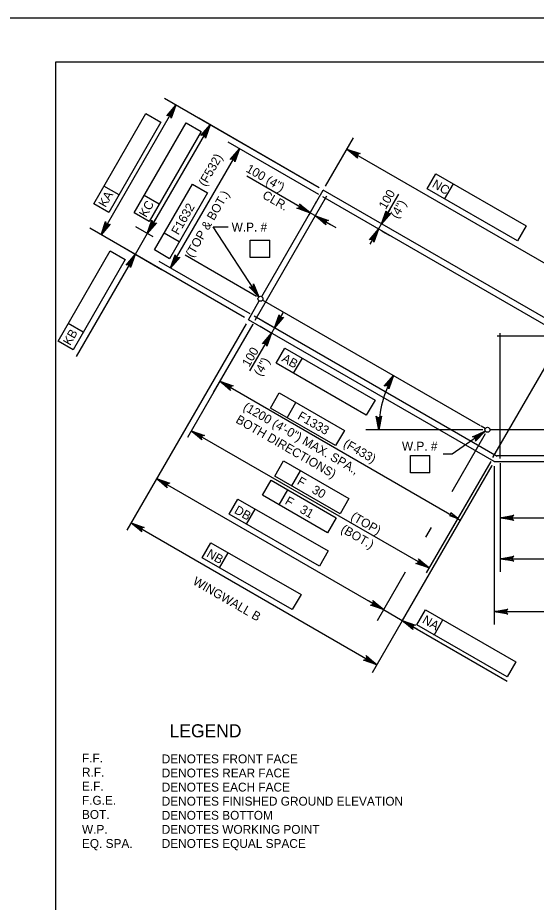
# Model space of a CAD drawing. Extents: x 638340 to 640241, y 295465 to 298435.
# Drawn here: x 639303.6 to 639479.4, y 298135.5 to 298435.5 of the extents above; entities that cross this region are included whole.
import ezdxf

# ---------------------------------------------------------------- set-up
doc = ezdxf.new("R2010")
doc.units = 0
for name, color, linetype in [('10', 7, 'Continuous'), ('2', 7, 'Continuous'), ('4', 7, 'Continuous'), ('6', 7, 'Continuous'), ('PLT-BNDY', 7, 'Continuous')]:
    doc.layers.add(name, color=color, linetype=linetype)

msp = doc.modelspace()

# ---------------------------------------------------------------- linework, layer by layer
at = {"layer": '10'}
for p, q in [((639386.29, 298340.86), (639407.14, 298376.98)), ((639489.31, 298329.53), (639407.14, 298376.98)), ((639381.77, 298333.02), (639385.44, 298339.39)), ((639460.45, 298297.06), (639386.61, 298339.7)), ((639465.06, 298284.93), (639381.77, 298333.02)), ((639462.08, 298296.12), (639460.68, 298296.94)), ((639506.87, 298295.7), (639463.67, 298295.7)), ((639465.06, 298284.93), (639684.74, 298284.93))]:
    msp.add_line(p, q, dxfattribs=at)
at = {"layer": '2'}
for p, q in [((639316.46, 297856.46), (639316.46, 298420.46)), ((639316.46, 298420.46), (640102.46, 298420.46))]:
    msp.add_line(p, q, dxfattribs=at)
at = {"layer": '4'}
for p, q in [((639405.81, 298377.75), (639353.36, 298408.03)), ((639331.82, 298361.86), (639357.2, 298405.81)), ((639329.38, 298372.39), (639347.03, 298402.96)), ((639347.03, 298402.96), (639352.15, 298400.01)), ((639405.81, 298377.75), (639364.94, 298401.34)), ((639352.15, 298400.01), (639334.5, 298369.44)), ((639343.02, 298369.26), (639360.67, 298399.83)), ((639368.78, 298399.13), (639347.5, 298362.28)), ((639360.67, 298399.83), (639365.78, 298396.88)), ((639365.78, 298396.88), (639348.13, 298366.3)), ((639407.91, 298378.31), (639417.41, 298394.76)), ((639405.67, 298375.46), (639374.9, 298393.22)), ((639355.41, 298350.61), (639378.74, 298391.01)), ((639415.2, 298390.92), (639497.37, 298343.48)), ((639402.71, 298369.29), (639381.25, 298381.68)), ((639442.38, 298377.37), (639445.32, 298382.49)), ((639445.32, 298382.49), (639475.93, 298364.9)), ((639337.92, 298375.37), (639332.81, 298378.32)), ((639349.95, 298356.69), (639362.84, 298379.02)), ((639362.84, 298379.02), (639367.96, 298376.07)), ((639472.99, 298359.78), (639442.38, 298377.37)), ((639448.31, 298373.96), (639451.26, 298379.08)), ((639351.55, 298372.23), (639346.44, 298375.18)), ((639367.96, 298376.07), (639355.07, 298353.74)), ((639426.95, 298365.54), (639432.77, 298375.62)), ((639334.5, 298369.44), (639329.38, 298372.39)), ((639400.15, 298370.77), (639397.59, 298372.25)), ((639402.34, 298368.66), (639404.92, 298373.13)), ((639404.12, 298367.64), (639406.7, 298372.11)), ((639428.43, 298368.09), (639429.91, 298370.65)), ((639348.13, 298366.3), (639343.02, 298369.26)), ((639411.57, 298364.17), (639402.71, 298369.29)), ((639404.49, 298368.27), (639409.6, 298365.32)), ((639348.98, 298364.83), (639350.46, 298367.39)), ((639369.85, 298364.52), (639374.92, 298364.52)), ((639385.35, 298340.8), (639369.85, 298364.52)), ((639425.93, 298363.76), (639426.95, 298365.54)), ((639475.93, 298364.9), (639472.99, 298359.78)), ((639380.43, 298333.79), (639327.98, 298364.08)), ((639347.5, 298362.28), (639343.4, 298355.17)), ((639349.46, 298361.14), (639343.67, 298364.49)), ((639358.36, 298359.45), (639353.25, 298362.4)), ((639425.93, 298363.76), (639422.98, 298358.65)), ((639427.05, 298363.11), (639429.76, 298361.55)), ((639382.42, 298360.02), (639389.02, 298360.02)), ((639382.42, 298354.12), (639382.42, 298360.02)), ((639389.02, 298354.12), (639389.02, 298360.02)), ((639317.27, 298325.82), (639334.92, 298356.39)), ((639334.92, 298356.39), (639340.03, 298353.44)), ((639352.37, 298350), (639339.57, 298357.39)), ((639355.07, 298353.74), (639349.95, 298356.69)), ((639340.03, 298353.44), (639322.38, 298322.87)), ((639343.4, 298355.17), (639323.4, 298320.52)), ((639341.93, 298352.61), (639340.45, 298350.06)), ((639382.35, 298335.06), (639351.57, 298352.82)), ((639384.54, 298340.9), (639360.31, 298354.88)), ((639389.02, 298354.12), (639382.42, 298354.12)), ((639390.63, 298330.27), (639393.59, 298335.39)), ((639325.8, 298328.79), (639320.69, 298331.75)), ((639381, 298331.69), (639340.55, 298261.63)), ((639383.29, 298331.55), (639361.08, 298293.09)), ((639383.29, 298331.55), (639369.88, 298308.33)), ((639390.2, 298330.52), (639386.8, 298332.48)), ((639389.17, 298328.75), (639385.77, 298330.71)), ((639390.63, 298330.27), (639389.61, 298328.5)), ((639322.38, 298322.87), (639317.27, 298325.82)), ((639389.61, 298328.5), (639382.19, 298315.65)), ((639388.13, 298325.94), (639386.66, 298323.38)), ((639391.19, 298318.32), (639394.15, 298323.43)), ((639394.15, 298323.43), (639424.71, 298305.75)), ((639397.12, 298314.89), (639400.08, 298320)), ((639421.75, 298300.64), (639391.19, 298318.32)), ((639372.09, 298312.16), (639453.61, 298265.1)), ((639389.24, 298303.1), (639392.2, 298308.22)), ((639392.2, 298308.22), (639414.31, 298295.45)), ((639394.95, 298299.81), (639397.91, 298304.92)), ((639424.71, 298305.75), (639421.75, 298300.64)), ((639411.36, 298290.34), (639389.24, 298303.1)), ((639461.28, 298295.7), (639421.55, 298295.7)), ((639362.41, 298295.4), (639443.04, 298248.85)), ((639414.31, 298295.45), (639411.36, 298290.34)), ((639462.05, 298294.37), (639450.7, 298274.71)), ((639462.09, 298295.25), (639450.81, 298287.39)), ((639436.73, 298287.04), (639443.32, 298287.04)), ((639436.73, 298281.13), (639436.73, 298287.04)), ((639443.32, 298281.13), (639443.32, 298287.04)), ((639450.81, 298287.39), (639447.85, 298287.39)), ((639390.78, 298280.02), (639393.73, 298285.13)), ((639393.73, 298285.13), (639415.85, 298272.36)), ((639464.29, 298283.6), (639423.72, 298213.34)), ((639464.29, 298283.6), (639433.95, 298231.06)), ((639463.92, 298285), (639442.07, 298247.17)), ((639463.92, 298285), (639450.51, 298261.77)), ((639467.11, 298284.42), (639467.11, 298247.56)), ((639467.11, 298284.42), (639467.11, 298261.44)), ((639396.49, 298276.72), (639399.44, 298281.83)), ((639443.32, 298281.13), (639436.73, 298281.13)), ((639465.06, 298283.4), (639465.06, 298229.63)), ((639350.66, 298279.14), (639427.61, 298234.72)), ((639386.51, 298273.54), (639389.47, 298278.65)), ((639389.47, 298278.65), (639411.58, 298265.88)), ((639412.89, 298267.25), (639390.78, 298280.02)), ((639392.22, 298270.24), (639395.18, 298275.36)), ((639375.23, 298267.09), (639378.17, 298272.22)), ((639378.17, 298272.22), (639408.79, 298254.63)), ((639408.63, 298260.77), (639386.51, 298273.54)), ((639415.85, 298272.36), (639412.89, 298267.25)), ((639381.17, 298263.68), (639384.11, 298268.8)), ((639405.84, 298249.51), (639375.23, 298267.09)), ((639411.58, 298265.88), (639408.63, 298260.77)), ((639467.11, 298265.87), (639682.69, 298265.87)), ((639342.01, 298264.15), (639425.3, 298216.06)), ((639443.68, 298262.56), (639441.8, 298259.29)), ((639366.06, 298252.31), (639369, 298257.43)), ((639369, 298257.43), (639399.61, 298239.84)), ((639371.99, 298248.9), (639374.94, 298254.02)), ((639408.79, 298254.63), (639405.84, 298249.51)), ((639396.67, 298234.72), (639366.06, 298252.31)), ((639467.11, 298251.99), (639682.69, 298251.99)), ((639434.93, 298247.4), (639425.4, 298230.88)), ((639399.61, 298239.84), (639396.67, 298234.72)), ((639425.05, 298236.19), (639422.5, 298237.67)), ((639427.61, 298234.72), (639433.95, 298231.06)), ((639438.85, 298229.53), (639441.79, 298234.65)), ((639441.79, 298234.65), (639472.4, 298217.07)), ((639465.06, 298234.06), (639684.74, 298234.06)), ((639433.96, 298231.07), (639469.54, 298210.43)), ((639436.51, 298229.58), (639439.07, 298228.1)), ((639469.46, 298211.95), (639438.85, 298229.53)), ((639444.78, 298226.12), (639447.72, 298231.24)), ((639472.4, 298217.07), (639469.46, 298211.95))]:
    msp.add_line(p, q, dxfattribs=at)
for points in [[(639357.2, 298405.81), (639355.62, 298401.34), (639355.58, 298401.78), (639355.41, 298402.09), (639355.16, 298402.29), (639354.87, 298402.4), (639354.5, 298402.4), (639354.11, 298402.21), (639357.2, 298405.81), (639354.5, 298402.4), (639354.87, 298402.4), (639357.2, 298405.81), (639355.16, 298402.29), (639355.41, 298402.09), (639357.2, 298405.81), (639355.58, 298401.78)], [(639368.78, 298399.13), (639367.21, 298394.65), (639367.17, 298395.09), (639366.99, 298395.4), (639366.75, 298395.61), (639366.45, 298395.72), (639366.09, 298395.71), (639365.69, 298395.53), (639368.78, 298399.13), (639366.09, 298395.71), (639366.45, 298395.72), (639368.78, 298399.13), (639366.75, 298395.61), (639366.99, 298395.4), (639368.78, 298399.13), (639367.17, 298395.09)], [(639378.74, 298391.01), (639377.16, 298386.54), (639377.13, 298386.97), (639376.95, 298387.29), (639376.7, 298387.49), (639376.41, 298387.6), (639376.04, 298387.6), (639375.65, 298387.41), (639378.74, 298391.01), (639376.04, 298387.6), (639376.41, 298387.6), (639378.74, 298391.01), (639376.7, 298387.49), (639376.95, 298387.29), (639378.74, 298391.01), (639377.13, 298386.97)], [(639415.2, 298390.92), (639419.67, 298389.35), (639419.23, 298389.31), (639418.92, 298389.14), (639418.71, 298388.89), (639418.6, 298388.59), (639418.61, 298388.23), (639418.8, 298387.84), (639415.2, 298390.92), (639418.61, 298388.23), (639418.6, 298388.59), (639415.2, 298390.92), (639418.71, 298388.89), (639418.92, 298389.14), (639415.2, 298390.92), (639419.23, 298389.31)], [(639402.71, 298369.29), (639398.23, 298370.87), (639398.67, 298370.9), (639398.99, 298371.08), (639399.19, 298371.33), (639399.3, 298371.62), (639399.3, 298371.99), (639399.11, 298372.38), (639402.71, 298369.29), (639399.3, 298371.99), (639399.3, 298371.62), (639402.71, 298369.29), (639399.19, 298371.33), (639398.99, 298371.08), (639402.71, 298369.29), (639398.67, 298370.9)], [(639404.48, 298368.27), (639408.96, 298366.69), (639408.52, 298366.66), (639408.2, 298366.48), (639408, 298366.23), (639407.89, 298365.94), (639407.9, 298365.57), (639408.08, 298365.18), (639404.48, 298368.27), (639407.9, 298365.57), (639407.89, 298365.94), (639404.48, 298368.27), (639408, 298366.23), (639408.2, 298366.48), (639404.48, 298368.27), (639408.52, 298366.66)], [(639426.95, 298365.54), (639428.53, 298370.01), (639428.56, 298369.58), (639428.74, 298369.26), (639428.99, 298369.06), (639429.28, 298368.95), (639429.65, 298368.95), (639430.04, 298369.14), (639426.95, 298365.54), (639429.65, 298368.95), (639429.28, 298368.95), (639426.95, 298365.54), (639428.99, 298369.06), (639428.74, 298369.26), (639426.95, 298365.54), (639428.56, 298369.58)], [(639331.82, 298361.86), (639333.39, 298366.33), (639333.43, 298365.9), (639333.61, 298365.58), (639333.85, 298365.38), (639334.15, 298365.27), (639334.51, 298365.27), (639334.91, 298365.46), (639331.82, 298361.86), (639334.51, 298365.27), (639334.15, 298365.27), (639331.82, 298361.86), (639333.85, 298365.38), (639333.61, 298365.58), (639331.82, 298361.86), (639333.43, 298365.9)], [(639347.5, 298362.28), (639349.07, 298366.75), (639349.11, 298366.32), (639349.29, 298366), (639349.53, 298365.8), (639349.83, 298365.69), (639350.19, 298365.69), (639350.59, 298365.88), (639347.5, 298362.28), (639350.19, 298365.69), (639349.83, 298365.69), (639347.5, 298362.28), (639349.53, 298365.8), (639349.29, 298366), (639347.5, 298362.28), (639349.11, 298366.32)], [(639425.93, 298363.76), (639424.35, 298359.29), (639424.32, 298359.73), (639424.14, 298360.04), (639423.9, 298360.24), (639423.6, 298360.35), (639423.24, 298360.35), (639422.84, 298360.16), (639425.93, 298363.76), (639423.24, 298360.35), (639423.6, 298360.35), (639425.93, 298363.76), (639423.9, 298360.24), (639424.14, 298360.04), (639425.93, 298363.76), (639424.32, 298359.73)], [(639343.4, 298355.17), (639341.83, 298350.7), (639341.79, 298351.14), (639341.61, 298351.45), (639341.37, 298351.65), (639341.07, 298351.76), (639340.71, 298351.76), (639340.31, 298351.57), (639343.4, 298355.17), (639340.71, 298351.76), (639341.07, 298351.76), (639343.4, 298355.17), (639341.37, 298351.65), (639341.61, 298351.45), (639343.4, 298355.17), (639341.79, 298351.14)], [(639355.41, 298350.61), (639356.98, 298355.08), (639357.02, 298354.64), (639357.2, 298354.33), (639357.44, 298354.13), (639357.74, 298354.02), (639358.1, 298354.02), (639358.5, 298354.21), (639355.41, 298350.61), (639358.1, 298354.02), (639357.74, 298354.02), (639355.41, 298350.61), (639357.44, 298354.13), (639357.2, 298354.33), (639355.41, 298350.61), (639357.02, 298354.64)], [(639385.35, 298340.8), (639382.07, 298344.23), (639382.47, 298344.06), (639382.84, 298344.08), (639383.13, 298344.2), (639383.36, 298344.42), (639383.52, 298344.74), (639383.53, 298345.18), (639385.35, 298340.8), (639383.52, 298344.74), (639383.36, 298344.42), (639385.35, 298340.8), (639383.13, 298344.2), (639382.84, 298344.08), (639385.35, 298340.8), (639382.47, 298344.06)], [(639390.63, 298330.27), (639392.21, 298334.75), (639392.24, 298334.31), (639392.42, 298333.99), (639392.67, 298333.79), (639392.96, 298333.68), (639393.33, 298333.68), (639393.72, 298333.87), (639390.63, 298330.27), (639393.33, 298333.68), (639392.96, 298333.68), (639390.63, 298330.27), (639392.67, 298333.79), (639392.42, 298333.99), (639390.63, 298330.27), (639392.24, 298334.31)], [(639389.61, 298328.5), (639388.03, 298324.02), (639388, 298324.46), (639387.82, 298324.77), (639387.58, 298324.98), (639387.28, 298325.09), (639386.92, 298325.08), (639386.52, 298324.89), (639389.61, 298328.5), (639386.92, 298325.08), (639387.28, 298325.09), (639389.61, 298328.5), (639387.58, 298324.98), (639387.82, 298324.77), (639389.61, 298328.5), (639388, 298324.46)], [(639430.92, 298314.12), (639429.34, 298309.64), (639429.31, 298310.08), (639429.13, 298310.4), (639428.88, 298310.6), (639428.59, 298310.71), (639428.22, 298310.7), (639427.83, 298310.52), (639430.92, 298314.12), (639428.22, 298310.7), (639428.59, 298310.71), (639430.92, 298314.12), (639428.88, 298310.6), (639429.13, 298310.4), (639430.92, 298314.12), (639429.31, 298310.08)], [(639372.09, 298312.16), (639376.56, 298310.59), (639376.13, 298310.55), (639375.81, 298310.37), (639375.61, 298310.13), (639375.5, 298309.83), (639375.5, 298309.47), (639375.69, 298309.07), (639372.09, 298312.16), (639375.5, 298309.47), (639375.5, 298309.83), (639372.09, 298312.16), (639375.61, 298310.13), (639375.81, 298310.37), (639372.09, 298312.16), (639376.13, 298310.55)], [(639425.98, 298295.7), (639425.11, 298300.36), (639425.35, 298300), (639425.67, 298299.81), (639425.98, 298299.76), (639426.29, 298299.81), (639426.6, 298300), (639426.85, 298300.36), (639425.98, 298295.7), (639426.6, 298300), (639426.29, 298299.81), (639425.98, 298295.7), (639425.98, 298299.76), (639425.67, 298299.81), (639425.98, 298295.7), (639425.35, 298300)], [(639362.41, 298295.4), (639366.89, 298293.82), (639366.45, 298293.79), (639366.13, 298293.61), (639365.93, 298293.37), (639365.82, 298293.07), (639365.82, 298292.71), (639366.01, 298292.31), (639362.41, 298295.4), (639365.82, 298292.71), (639365.82, 298293.07), (639362.41, 298295.4), (639365.93, 298293.37), (639366.13, 298293.61), (639362.41, 298295.4), (639366.45, 298293.79)], [(639462.09, 298295.25), (639458.77, 298291.87), (639458.92, 298292.28), (639458.89, 298292.65), (639458.76, 298292.93), (639458.54, 298293.16), (639458.21, 298293.31), (639457.77, 298293.31), (639462.09, 298295.25), (639458.21, 298293.31), (639458.54, 298293.16), (639462.09, 298295.25), (639458.76, 298292.93), (639458.89, 298292.65), (639462.09, 298295.25), (639458.92, 298292.28)], [(639350.66, 298279.14), (639355.13, 298277.57), (639354.7, 298277.53), (639354.38, 298277.36), (639354.18, 298277.11), (639354.07, 298276.81), (639354.07, 298276.45), (639354.26, 298276.06), (639350.66, 298279.14), (639354.07, 298276.45), (639354.07, 298276.81), (639350.66, 298279.14), (639354.18, 298277.11), (639354.38, 298277.36), (639350.66, 298279.14), (639354.7, 298277.53)], [(639467.11, 298265.87), (639471.77, 298266.74), (639471.41, 298266.49), (639471.23, 298266.18), (639471.17, 298265.87), (639471.23, 298265.55), (639471.41, 298265.24), (639471.77, 298264.99), (639467.11, 298265.87), (639471.41, 298265.24), (639471.23, 298265.55), (639467.11, 298265.87), (639471.17, 298265.87), (639471.23, 298266.18), (639467.11, 298265.87), (639471.41, 298266.49)], [(639342.01, 298264.15), (639346.48, 298262.58), (639346.04, 298262.54), (639345.73, 298262.37), (639345.52, 298262.12), (639345.41, 298261.82), (639345.42, 298261.46), (639345.61, 298261.06), (639342.01, 298264.15), (639345.42, 298261.46), (639345.41, 298261.82), (639342.01, 298264.15), (639345.52, 298262.12), (639345.73, 298262.37), (639342.01, 298264.15), (639346.04, 298262.54)], [(639443.04, 298248.85), (639438.57, 298250.42), (639439, 298250.46), (639439.32, 298250.63), (639439.52, 298250.88), (639439.63, 298251.17), (639439.63, 298251.54), (639439.44, 298251.93), (639443.04, 298248.85), (639439.63, 298251.54), (639439.63, 298251.17), (639443.04, 298248.85), (639439.52, 298250.88), (639439.32, 298250.63), (639443.04, 298248.85), (639439, 298250.46)], [(639467.11, 298251.99), (639471.77, 298252.86), (639471.41, 298252.62), (639471.23, 298252.3), (639471.17, 298251.99), (639471.23, 298251.68), (639471.41, 298251.37), (639471.77, 298251.12), (639467.11, 298251.99), (639471.41, 298251.37), (639471.23, 298251.68), (639467.11, 298251.99), (639471.17, 298251.99), (639471.23, 298252.3), (639467.11, 298251.99), (639471.41, 298252.62)], [(639427.61, 298234.72), (639423.14, 298236.29), (639423.57, 298236.32), (639423.89, 298236.5), (639424.09, 298236.75), (639424.2, 298237.05), (639424.2, 298237.41), (639424.01, 298237.8), (639427.61, 298234.72), (639424.2, 298237.41), (639424.2, 298237.05), (639427.61, 298234.72), (639424.09, 298236.75), (639423.89, 298236.5), (639427.61, 298234.72), (639423.57, 298236.32)], [(639465.06, 298234.06), (639469.72, 298234.93), (639469.36, 298234.68), (639469.18, 298234.37), (639469.12, 298234.06), (639469.18, 298233.74), (639469.36, 298233.43), (639469.72, 298233.18), (639465.06, 298234.06), (639469.36, 298233.43), (639469.18, 298233.74), (639465.06, 298234.06), (639469.12, 298234.06), (639469.18, 298234.37), (639465.06, 298234.06), (639469.36, 298234.68)], [(639433.96, 298231.07), (639438.43, 298229.48), (639437.99, 298229.45), (639437.68, 298229.27), (639437.48, 298229.03), (639437.37, 298228.73), (639437.37, 298228.37), (639437.55, 298227.97), (639433.96, 298231.07), (639437.37, 298228.37), (639437.37, 298228.73), (639433.96, 298231.07), (639437.48, 298229.03), (639437.68, 298229.27), (639433.96, 298231.07), (639437.99, 298229.45)], [(639425.3, 298216.06), (639420.83, 298217.64), (639421.26, 298217.67), (639421.58, 298217.85), (639421.78, 298218.09), (639421.89, 298218.39), (639421.89, 298218.75), (639421.7, 298219.15), (639425.3, 298216.06), (639421.89, 298218.75), (639421.89, 298218.39), (639425.3, 298216.06), (639421.78, 298218.09), (639421.58, 298217.85), (639425.3, 298216.06), (639421.26, 298217.67)]]:
    msp.add_lwpolyline(points, dxfattribs=at)
for points in [[(639355.29, 298403.5), (639356.15, 298403.01), (639357.2, 298405.81)], [(639366.87, 298396.81), (639367.73, 298396.32), (639368.78, 298399.13)], [(639376.83, 298388.7), (639377.69, 298388.21), (639378.74, 298391.01)], [(639418, 298389.87), (639417.51, 298389.02), (639415.2, 298390.92)], [(639400.4, 298371.2), (639399.9, 298370.34), (639402.71, 298369.29)], [(639407.29, 298367.22), (639406.79, 298366.37), (639404.48, 298368.27)], [(639332.87, 298364.66), (639333.72, 298364.17), (639331.82, 298361.86)], [(639348.55, 298365.08), (639349.41, 298364.59), (639347.5, 298362.28)], [(639341.5, 298352.86), (639342.35, 298352.37), (639343.4, 298355.17)], [(639356.46, 298353.41), (639357.31, 298352.92), (639355.41, 298350.61)], [(639384.15, 298343.54), (639383.32, 298343), (639385.35, 298340.8)], [(639391.68, 298333.07), (639392.54, 298332.58), (639390.63, 298330.27)], [(639387.71, 298326.18), (639388.56, 298325.69), (639389.61, 298328.5)], [(639429.11, 298311.73), (639429.98, 298311.28), (639430.92, 298314.12)], [(639374.89, 298311.11), (639374.4, 298310.26), (639372.09, 298312.16)], [(639425.61, 298298.67), (639426.59, 298298.63), (639425.98, 298295.7)], [(639365.21, 298294.35), (639364.72, 298293.5), (639362.41, 298295.4)], [(639459.39, 298293.97), (639459.95, 298293.16), (639462.09, 298295.25)], [(639353.46, 298278.09), (639352.97, 298277.24), (639350.66, 298279.14)], [(639450.41, 298267.51), (639449.92, 298266.66), (639452.72, 298265.61)], [(639470.07, 298266.36), (639470.07, 298265.37), (639467.11, 298265.87)], [(639344.81, 298263.1), (639344.32, 298262.25), (639342, 298264.15)], [(639440.73, 298250.75), (639440.24, 298249.9), (639443.04, 298248.85)], [(639470.07, 298252.48), (639470.07, 298251.5), (639467.11, 298251.99)], [(639425.3, 298236.62), (639424.81, 298235.77), (639427.61, 298234.72)], [(639468.01, 298234.55), (639468.01, 298233.56), (639465.06, 298234.06)], [(639436.76, 298230.01), (639436.27, 298229.15), (639433.95, 298231.06)], [(639422.99, 298217.97), (639422.49, 298217.11), (639425.3, 298216.06)]]:
    msp.add_lwpolyline(points, close=True, dxfattribs=at)
for centre in [(639385.87, 298340.13), (639462.82, 298295.7)]:
    msp.add_circle(centre, 0.85, dxfattribs=at)
msp.add_arc((639462.82, 298295.7), 36.84, 150, 180, dxfattribs=at)
at = {"layer": '6'}
for p, q in [((639384.05, 298332.88), (639408.41, 298375.06)), ((639489.41, 298327.11), (639407.01, 298374.69)), ((639466.09, 298286.71), (639383.68, 298334.28)), ((639464.69, 298286.33), (639489.04, 298328.51)), ((639523.86, 298327.48), (639466.09, 298327.48)), ((639467.11, 298285.96), (639467.11, 298328.51)), ((639466.09, 298286.98), (639683.72, 298286.98))]:
    msp.add_line(p, q, dxfattribs=at)
at = {"layer": 'PLT-BNDY'}
msp.add_lwpolyline([(639276.46, 298435.46), (640117.46, 298435.46), (640117.46, 297841.46), (639276.46, 297841.46)], close=True, dxfattribs=at)

# ---------------------------------------------------------------- texts
at = {"layer": '4'}
for s, height, rotation, p in [('(F532)', 3, 60, (639367.25, 298377.99)), ('100 (4")', 3, 330, (639380.71, 298383.37)), ('NC', 3, 330.127, (639443.81, 298378.19)), ('(TOP & BOT.)', 3.0001, 60, (639362.86, 298353.91)), ('CLR.', 3, 330, (639386.25, 298374.44)), ('100', 3, 60, (639428.34, 298370.23)), ('KA', 3, 60, (639333.35, 298370.9)), ('KC', 3, 60, (639347.11, 298367.5)), ('F1632', 3, 60, (639358.04, 298361.56)), ('(4")', 3, 60, (639432.29, 298367.09)), ('KB', 3, 60, (639321.36, 298324.07)), ('100', 3, 60, (639382.05, 298316.79)), ('(4")', 3, 60, (639386.01, 298313.65)), ('AB', 3, 329.9509, (639392.83, 298319.09)), ('(1200 (4\'-0") MAX. SPA.,', 3.0001, 330, (639379.72, 298302.64)), ('F1333', 3, 330, (639398.18, 298299.54)), ('BOTH DIRECTIONS)', 3.0001, 330, (639377.22, 298298.31)), ('(F433)', 3, 330, (639413.71, 298290.19)), ('F   30', 3, 330, (639398.01, 298277.4)), ('F   31', 3, 330, (639393.93, 298270.73)), ('DB', 3, 330.127, (639376.74, 298267.62)), ('(TOP)', 3, 330, (639416.18, 298265.46)), ('(BOT.)', 3, 330, (639412.84, 298261.21)), ('NB', 3, 330.127, (639367.34, 298252.86)), ('WINGWALL B', 3, 330, (639362.66, 298243.48)), ('NA', 3, 330.127, (639440.47, 298230.4))]:
    msp.add_text(s, height=height, rotation=rotation, dxfattribs=at).set_placement(p)
for s, height, p in [('W.P. #', 3, (639376.1, 298362.95)), ('W.P. #', 3, (639433.83, 298288.67)), ('LEGEND', 4.429, (639355.07, 298191.42)), ('F.F.', 3, (639325.36, 298182.9)), ('DENOTES FRONT FACE', 3.0001, (639352.4, 298182.61)), ('R.F.', 3, (639325.36, 298178.12)), ('DENOTES REAR FACE', 3.0001, (639352.4, 298177.83)), ('E.F.', 3, (639325.36, 298173.34)), ('DENOTES EACH FACE', 3.0001, (639352.4, 298173.05)), ('F.G.E.', 3, (639325.36, 298168.56)), ('DENOTES FINISHED GROUND ELEVATION', 3.0001, (639352.4, 298168.26)), ('BOT.', 3, (639325.36, 298163.77)), ('DENOTES BOTTOM', 3.0001, (639352.4, 298163.48)), ('W.P.', 3, (639325.36, 298158.71)), ('DENOTES WORKING POINT', 3.0001, (639352.4, 298158.71)), ('EQ. SPA.', 3, (639325.36, 298153.93)), ('DENOTES EQUAL SPACE', 3.0001, (639352.4, 298153.93))]:
    msp.add_text(s, height=height, dxfattribs=at).set_placement(p)

doc.saveas('drawing.dxf')
